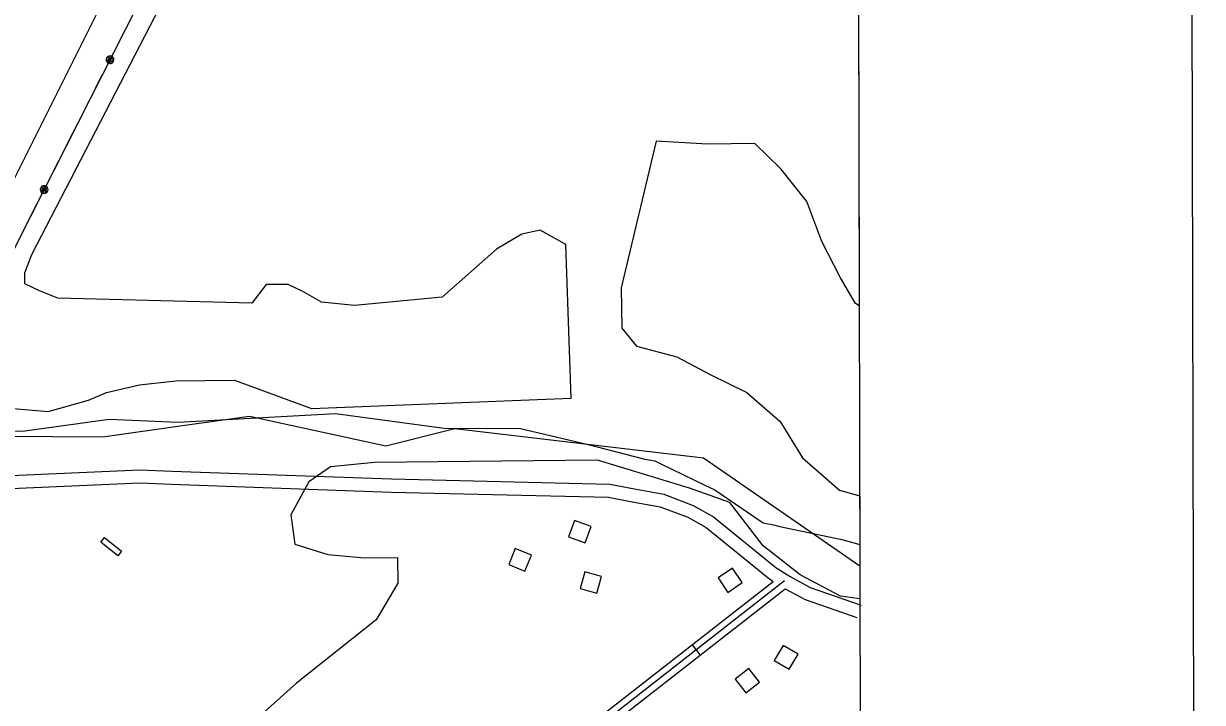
# Model space of a CAD drawing. Extents: x 3329297 to 3367176, y 649250 to 674653.
# Drawn here: x 3363052 to 3365758, y 661184 to 662741 of the extents above; entities that cross this region are included whole.
import ezdxf

# ---------------------------------------------------------------- set-up
doc = ezdxf.new("R2010")
doc.units = 0
for name, color, linetype in [('V-ANNO-SYMB', 7, 'Continuous'), ('V-BLDG-OTLN', 7, 'Continuous'), ('V-GRID-FRAM', 7, 'Continuous'), ('V-ROAD-CNTR', 7, 'Continuous'), ('V-SITE-VEGE', 7, 'Continuous'), ('V-TOPO-BNDY', 7, 'Continuous'), ('V-TOPO-SHOR', 7, 'Continuous'), ('V-UTIL-LINE', 7, 'Continuous')]:
    doc.layers.add(name, color=color, linetype=linetype)

msp = doc.modelspace()

# ---------------------------------------------------------------- linework, layer by layer
at = {"layer": 'V-ANNO-SYMB'}
msp.add_lwpolyline([(3332675.2, 650464), (3365758.4, 650526.5), (3365715, 673443), (3332631.9, 673380.5), (3332675.2, 650464)], dxfattribs=at)
at = {"layer": 'V-BLDG-OTLN'}
for points in [[(3364354.7, 661587.2), (3364317.1, 661600.9), (3364303.4, 661563.3), (3364341, 661549.6)], [(3363238, 661562.1), (3363277.2, 661531.1), (3363268.5, 661520.2), (3363229.3, 661551.2)], [(3364218, 661521.9), (3364180.9, 661536.9), (3364166, 661499.8), (3364203, 661484.8)], [(3364378.8, 661472.8), (3364340.3, 661483.7), (3364329.5, 661445.2), (3364368, 661434.3)], [(3364668.7, 661436.3), (3364701.8, 661458.7), (3364679.4, 661491.9), (3364646.3, 661469.4)], [(3364795.8, 661314.6), (3364775.5, 661280.1), (3364809.9, 661259.8), (3364830.3, 661294.3)], [(3364717, 661261.7), (3364685.5, 661237), (3364710.2, 661205.5), (3364741.7, 661230.2)]]:
    msp.add_lwpolyline(points, close=True, dxfattribs=at)
at = {"layer": 'V-GRID-FRAM'}
msp.add_lwpolyline([(3333403.5, 672816.3), (3364945.5, 672875.9), (3364987.9, 654691.7), (3333429.9, 654632), (3333403.5, 672816.3)], dxfattribs=at)
at = {"layer": 'V-ROAD-CNTR'}
msp.add_line((3364586.7, 661316), (3364605.2, 661292.3), dxfattribs=at)
for points in [[(3362778.8, 661693.5), (3363319, 661717.2), (3363392.6, 661714.4), (3363897, 661696.4), (3364397.9, 661684.4), (3364454.8, 661673.5), (3364521.6, 661661.2), (3364589.5, 661635.8), (3364635.9, 661609.6), (3364778.9, 661493.6), (3364811.7, 661472.4), (3364858.2, 661447.4), (3364974.7, 661407.2)], [(3362779.3, 661663.5), (3363319.1, 661687.2), (3363391.5, 661684.4), (3363896.1, 661666.4), (3364394.7, 661654.5), (3364449.3, 661644), (3364513.6, 661632.2), (3364576.8, 661608.5), (3364618.9, 661584.7), (3364761.3, 661469.2), (3364773.2, 661461.5)], [(3363001.5, 660083.7), (3364220.8, 661030.4), (3364773.2, 661461.5)], [(3364799, 661462.7), (3364230, 661018.5), (3363010.5, 660071.7)], [(3363019.5, 660059.7), (3364239.2, 661006.7), (3364800.1, 661444.5)], [(3364800.1, 661444.5), (3364846.1, 661419.8), (3364965, 661378.8)]]:
    msp.add_lwpolyline(points, dxfattribs=at)
at = {"layer": 'V-SITE-VEGE'}
for p, q in [((3364961, 666248.7), (3363010.7, 662345)), ((3363071, 662211.4), (3364961.9, 665861.5)), ((3364961.9, 665861.5), (3364970.6, 662093.8)), ((3364504.2, 662471.4), (3364424.1, 662134.8)), ((3364621.9, 662464.3), (3364504.2, 662471.4)), ((3364731.1, 662465.6), (3364621.9, 662464.3)), ((3364790.5, 662407.5), (3364731.1, 662465.6)), ((3364850.2, 662332.7), (3364790.5, 662407.5)), ((3364884.9, 662240.8), (3364850.2, 662332.7)), ((3364237.8, 662266.9), (3364195.9, 662258)), ((3364297, 662234), (3364237.8, 662266.9)), ((3364195.9, 662258), (3364137.5, 662223.8)), ((3364927.8, 662157.4), (3364884.9, 662240.8)), ((3363054.7, 662169.3), (3363071, 662211.4)), ((3364137.5, 662223.8), (3364012.8, 662113.2)), ((3364309.5, 661881.7), (3364297, 662234)), ((3363055, 662144.1), (3363054.7, 662169.3)), ((3364962.1, 662099), (3364927.8, 662157.4)), ((3363088.8, 662127.7), (3363055, 662144.1)), ((3363609.3, 662142.1), (3363576.2, 662099.8)), ((3363659.7, 662142.7), (3363609.3, 662142.1)), ((3363693.5, 662126.3), (3363659.7, 662142.7)), ((3364424.1, 662134.8), (3364425.2, 662042.5)), ((3363130.9, 662111.4), (3363088.8, 662127.7)), ((3363576.2, 662099.8), (3363130.9, 662111.4)), ((3363735.8, 662101.6), (3363693.5, 662126.3)), ((3363811.5, 662094.1), (3363735.8, 662101.6)), ((3364012.8, 662113.2), (3363811.5, 662094.1)), ((3364970.6, 662093.8), (3364962.1, 662099)), ((3364425.2, 662042.5), (3364459.3, 662000.9)), ((3364459.3, 662000.9), (3364551.9, 661976.8)), ((3364551.9, 661976.8), (3364628, 661935.7)), ((3363242.6, 661894.5), (3363318, 661912.2)), ((3363318, 661912.2), (3363401.9, 661921.5)), ((3363401.9, 661921.5), (3363536.3, 661923.1)), ((3363536.3, 661923.1), (3363713.4, 661858)), ((3364628, 661935.7), (3364712.5, 661894.7)), ((3363200.8, 661877.3), (3363242.6, 661894.5)), ((3364712.5, 661894.7), (3364788.8, 661828.5)), ((3362940.6, 661865.9), (3363108.8, 661851)), ((3363108.8, 661851), (3363200.8, 661877.3)), ((3363713.4, 661858), (3364309.5, 661881.7)), ((3364788.8, 661828.5), (3364840.2, 661745.1)), ((3363756.9, 661724.2), (3363706.9, 661690.1)), ((3363857.6, 661733.8), (3363756.9, 661724.2)), ((3364369.9, 661739.7), (3363857.6, 661733.8)), ((3364580.6, 661675), (3364369.9, 661739.7)), ((3364840.2, 661745.1), (3364925, 661670.6)), ((3363706.9, 661690.1), (3363665.8, 661614.1)), ((3364673.4, 661642.5), (3364580.6, 661675)), ((3364925, 661670.6), (3364971.7, 661657.9)), ((3364750.1, 661542.7), (3364673.4, 661642.5)), ((3364971.7, 661657.9), (3364972.2, 661421.4)), ((3363665.8, 661614.1), (3363675, 661547.1)), ((3363675, 661547.1), (3363750.9, 661522.8)), ((3364834.9, 661476.5), (3364750.1, 661542.7)), ((3363750.9, 661522.8), (3363834.9, 661515.3)), ((3363834.9, 661515.3), (3363910.5, 661516.2)), ((3363910.5, 661516.2), (3363911.2, 661457.5)), ((3363911.2, 661457.5), (3363861.8, 661373)), ((3364927.8, 661427.3), (3364834.9, 661476.5)), ((3364972.2, 661421.4), (3364927.8, 661427.3)), ((3363861.8, 661373), (3363678.7, 661228.2)), ((3363678.7, 661228.2), (3363545.7, 661109.2))]:
    msp.add_line(p, q, dxfattribs=at)
at = {"layer": 'V-TOPO-BNDY'}
for p, q in [((3363055.2, 661806.5), (3363248.9, 661833.8)), ((3363248.9, 661833.8), (3363406.6, 661826.6)), ((3363406.6, 661826.6), (3363767.8, 661846.8)), ((3363767.8, 661846.8), (3364017.6, 661813)), ((3362922.4, 661805.8), (3363055.2, 661806.5)), ((3364017.6, 661813), (3364193.1, 661812)), ((3364193.1, 661812), (3364345.2, 661776.3)), ((3364345.2, 661776.3), (3364478.3, 661741.4)), ((3364478.3, 661741.4), (3364501.5, 661738)), ((3364501.5, 661738), (3364514.8, 661731)), ((3364514.8, 661731), (3364616.3, 661682)), ((3364616.3, 661682), (3364639.1, 661671.1)), ((3364639.1, 661671.1), (3364651.4, 661662.7)), ((3364651.4, 661662.7), (3364750.1, 661595.8)), ((3364750.1, 661595.8), (3364773.6, 661590.8)), ((3364773.6, 661590.8), (3364788.1, 661587.7)), ((3364788.1, 661587.7), (3364930.2, 661557.4)), ((3364930.2, 661557.4), (3364971.9, 661545.7))]:
    msp.add_line(p, q, dxfattribs=at)
at = {"layer": 'V-TOPO-SHOR'}
msp.add_lwpolyline([(3364972, 661496.1), (3364613.1, 661743.8), (3364042.4, 661811.2), (3363883.6, 661771.3), (3363570.6, 661839.9), (3363411.7, 661817.4), (3363233.7, 661792), (3362193.7, 661799.4), (3361688, 661881.5), (3361254.8, 661856.9), (3360917.9, 661788.2), (3360701.2, 661839), (3360378.7, 661796.7), (3359942.9, 661842.9), (3359449.6, 661742), (3359233.1, 661697.1), (3359107.8, 661735.7), (3358929.8, 661683.9), (3358766.1, 661679.4), (3358077.4, 661794.5)], dxfattribs=at)
at = {"layer": 'V-UTIL-LINE'}
for points in [[(3364660.9, 665406.1), (3363964.4, 664064.8), (3363041.1, 662245.3), (3362857.9, 661879.5), (3361589.4, 660939.8), (3359851.3, 659595), (3357814.8, 658061.9), (3357323.6, 657664.4)], [(3363268.1, 662692.7), (3363283.5, 662723.1)], [(3363250.5, 662658), (3363247.6, 662657.6), (3363249.2, 662655.9), (3363251.9, 662656.3), (3363252.9, 662659), (3363250, 662660.7), (3363245.5, 662659.4), (3363245.3, 662655.1), (3363248.9, 662651.8), (3363253.3, 662653), (3363256.2, 662656.5), (3363255.1, 662661.2), (3363250.4, 662664), (3363242.4, 662662), (3363241.5, 662658.6), (3363241.9, 662655.2), (3363243.6, 662652.1), (3363246.4, 662649.9), (3363249.8, 662649), (3363253.3, 662649.4), (3363256.3, 662651.1), (3363258.5, 662653.9), (3363259.4, 662657.3), (3363259, 662660.7), (3363257.3, 662663.8), (3363254.5, 662666), (3363251.2, 662666.9), (3363247.7, 662666.5), (3363244.6, 662664.8), (3363242.4, 662662)], [(3363217.4, 662592.9), (3363232.8, 662623.2)], [(3363183.9, 662526.9), (3363199.3, 662557.2)], [(3363150.5, 662460.9), (3363165.8, 662491.2)], [(3363117, 662394.9), (3363132.4, 662425.2)], [(3363099.3, 662360.1), (3363096.5, 662359.7), (3363098, 662358), (3363100.8, 662358.5), (3363101.8, 662361.2), (3363098.8, 662362.9), (3363094.3, 662361.5), (3363094.2, 662357.3), (3363097.8, 662354), (3363102.2, 662355.2), (3363105, 662358.6), (3363104, 662363.4), (3363099.2, 662366.1), (3363091.3, 662364.2), (3363090.3, 662360.8), (3363090.8, 662357.3), (3363092.5, 662354.3), (3363095.2, 662352.1), (3363098.6, 662351.1), (3363102.1, 662351.6), (3363105.2, 662353.3), (3363107.3, 662356), (3363108.3, 662359.4), (3363107.9, 662362.9), (3363106.1, 662366), (3363103.4, 662368.1), (3363100, 662369.1), (3363096.5, 662368.7), (3363093.5, 662366.9), (3363091.3, 662364.2)], [(3363066.3, 662295), (3363081.7, 662325.3)]]:
    msp.add_lwpolyline(points, dxfattribs=at)

doc.saveas('drawing.dxf')
